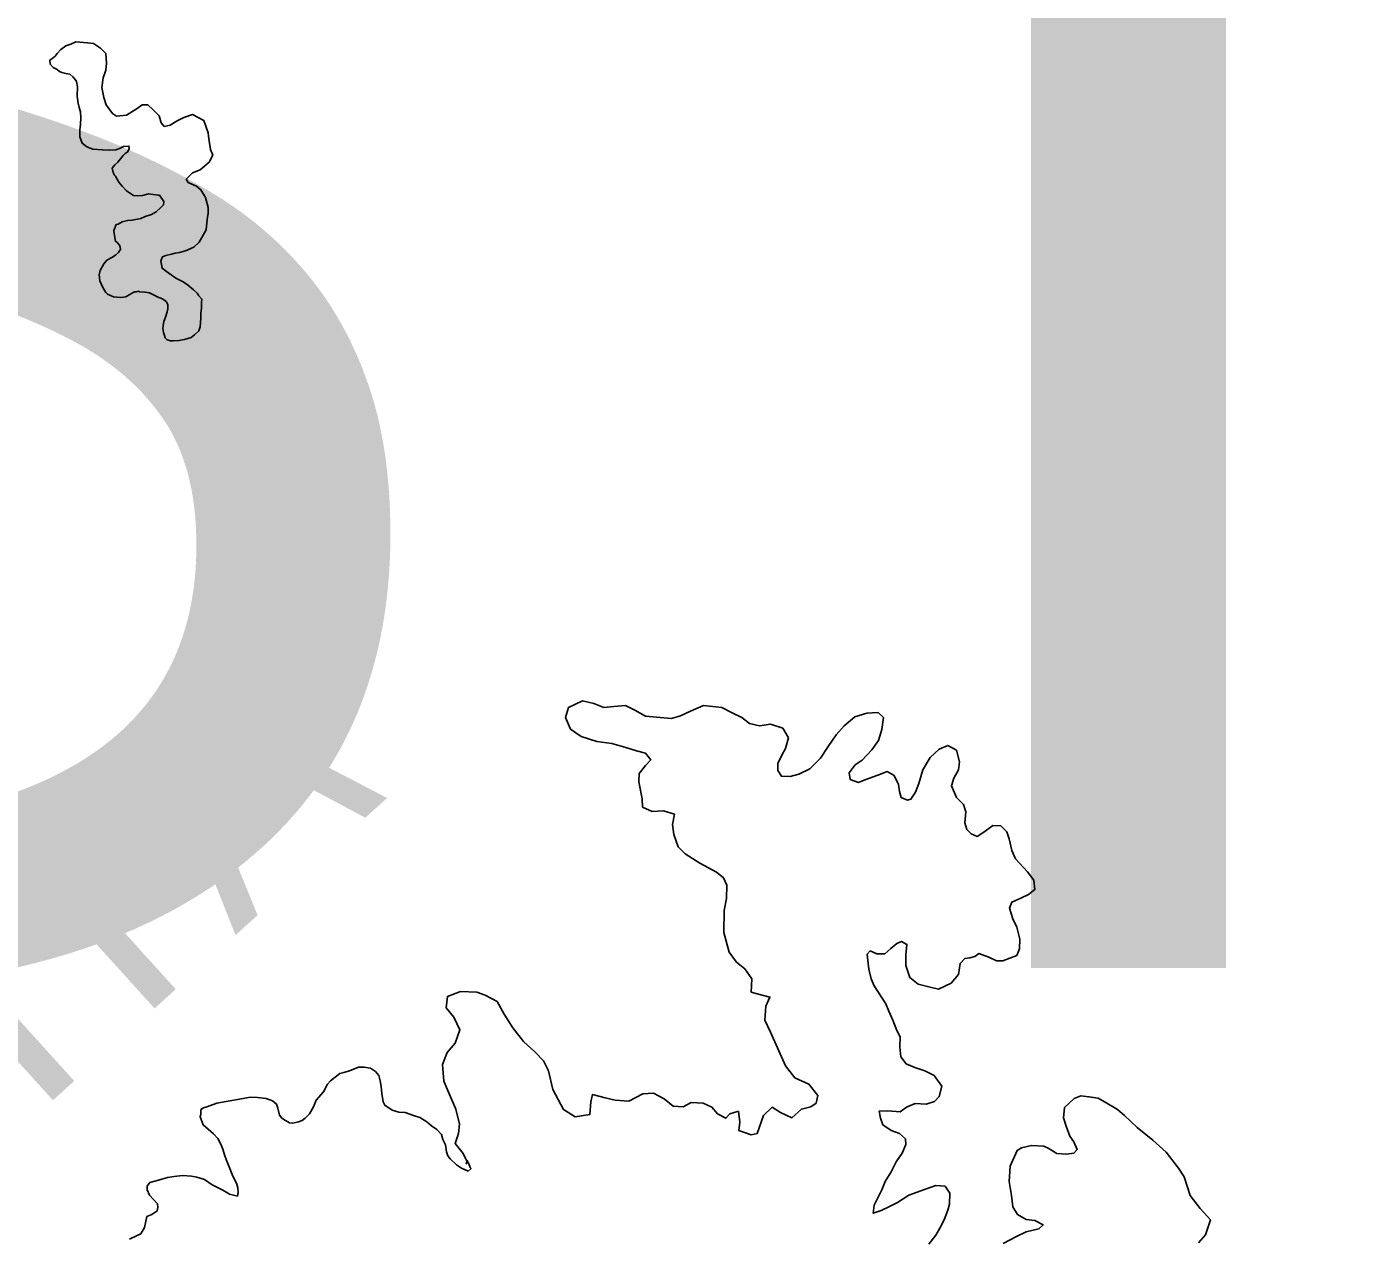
# Model space of a CAD drawing. Extents: x 31699 to 244310, y -8841 to 11474.
# Drawn here: x 93857.6 to 94062.6, y -4360.7 to -4175.7 of the extents above; entities that cross this region are included whole.
import ezdxf

# ---------------------------------------------------------------- set-up
doc = ezdxf.new("R2010")
doc.units = 0
doc.layers.add('Level 48', color=7, linetype='Continuous')
doc.layers.add('R_Draft', color=7, linetype='Continuous')

msp = doc.modelspace()

# ---------------------------------------------------------------- linework, layer by layer
at = {"layer": 'R_Draft'}
for points in [[(93869.11, -4194.55), (93867.64, -4194.44), (93866.76, -4194.05), (93866.02, -4193.52), (93865.67, -4192.53), (93865.66, -4191.46), (93865.72, -4191.06), (93865.78, -4190.59), (93865.84, -4189.65), (93865.76, -4188.72), (93865.55, -4188.05), (93865.41, -4187.38), (93865.26, -4186.32), (93865.31, -4184.91), (93865.16, -4184.11), (93864.96, -4183.78), (93864.62, -4183.39), (93864.14, -4182.99), (93863.54, -4182.87), (93862.94, -4182.74), (93862.54, -4182.55), (93862.2, -4182.28), (93861.59, -4181.96), (93861.12, -4181.43), (93861.11, -4180.83), (93861.37, -4180.62), (93861.9, -4180.22), (93862.23, -4179.81), (93862.76, -4179.2), (93863.55, -4178.66), (93864.28, -4178.38), (93865.08, -4178.04), (93866.82, -4178.21), (93867.76, -4178.27), (93868.83, -4178.99), (93869.65, -4179.84), (93869.73, -4181.31), (93869.61, -4182.38), (93869.23, -4183.52), (93869.05, -4185), (93869.34, -4186.53), (93869.68, -4187.66), (93870.64, -4188.98), (93871.24, -4189.38), (93872.78, -4189.22), (93874.43, -4188.2), (93875.16, -4187.65), (93876.03, -4187.64), (93876.84, -4188.43), (93877.79, -4189.36), (93878.07, -4190.42), (93878.55, -4190.95), (93879.48, -4190.74), (93880.27, -4190.26), (93880.74, -4189.98), (93881.53, -4189.57), (93882.86, -4189.15), (93884.61, -4190.06), (93885.24, -4191.93), (93885.31, -4192.46), (93885.46, -4193.53), (93885.61, -4194.46), (93885.95, -4195.32), (93885.43, -4196.4), (93884.04, -4197.56), (93882.85, -4198.04), (93881.92, -4198.99), (93882.2, -4199.52), (93882.74, -4199.78), (93883.48, -4200.1), (93884.15, -4200.63), (93884.83, -4201.82), (93885.26, -4203.35), (93885.27, -4204.22), (93885.08, -4205.16)], [(93883.83, -4216.8), (93884.3, -4217.33), (93884.25, -4217.87), (93884.26, -4218.73), (93884.13, -4219.47), (93884.14, -4220.21), (93884.03, -4221.54), (93883.83, -4222.15), (93883.17, -4222.76), (93882.65, -4223.17), (93881.65, -4223.51), (93880.78, -4223.66), (93879.91, -4223.67), (93879.51, -4223.68), (93878.98, -4223.55), (93878.7, -4223.22), (93878.57, -4222.89), (93878.43, -4222.42), (93878.35, -4221.82), (93878.41, -4221.42), (93878.47, -4220.75), (93878.73, -4220.08), (93878.99, -4219.27), (93879.11, -4218.8), (93879.11, -4218.2), (93878.9, -4217.74), (93878.29, -4217.28), (93877.49, -4216.95), (93877.22, -4216.82), (93876.61, -4216.5), (93876.28, -4216.37), (93875.61, -4216.25), (93874.8, -4216.19), (93874.6, -4216.13), (93874.27, -4216.2), (93874, -4216.2), (93873.54, -4216.47), (93873.21, -4216.68), (93872.68, -4216.95), (93871.94, -4217.1), (93870.81, -4216.98), (93869.87, -4216.59), (93869.66, -4216.33), (93869.18, -4215.53), (93868.7, -4214.53), (93868.62, -4213.6), (93868.75, -4212.93), (93869.34, -4211.92), (93869.8, -4211.38), (93870.53, -4210.97), (93871.12, -4210.63), (93871.59, -4210.22), (93871.72, -4209.95), (93871.85, -4209.75), (93871.84, -4209.41), (93871.7, -4209.08), (93871.36, -4208.69), (93871.09, -4208.49), (93870.87, -4207.02), (93870.87, -4206.82), (93871.19, -4205.95), (93871.53, -4205.88), (93872.12, -4205.53), (93872.92, -4205.32), (93873.66, -4205.25), (93874.99, -4205.03), (93875.65, -4204.69), (93876.59, -4204.41), (93877.31, -4203.99), (93878.04, -4203.32), (93878.44, -4202.91), (93878.5, -4202.44), (93877.82, -4201.45), (93877.55, -4201.45), (93876.14, -4201.27), (93875.21, -4201.48), (93874.48, -4201.56), (93873.88, -4201.5), (93872.8, -4200.78), (93872.12, -4200.06), (93871.64, -4199.46), (93871.44, -4199.13), (93871.1, -4198.53), (93870.96, -4198.4), (93870.76, -4198), (93870.61, -4197.34), (93871.01, -4196.8), (93871.47, -4196.39), (93872.06, -4195.65), (93872.26, -4195.38), (93872.59, -4195.11), (93873.05, -4194.76), (93872.98, -4194.7), (93873.12, -4194.63), (93873.18, -4194.3), (93873.17, -4193.96), (93872.31, -4194.04), (93871.71, -4194.32), (93871.18, -4194.52), (93870.18, -4194.6), (93869.11, -4194.55)], [(93885.08, -4205.16), (93884.97, -4206.76), (93883.86, -4208.65), (93883.06, -4209.4), (93881.8, -4209.95), (93880.87, -4210.23), (93880.2, -4210.3), (93879.67, -4210.44), (93878.81, -4210.66), (93878.27, -4210.86), (93878.01, -4211.47), (93878.23, -4212.6), (93878.91, -4213.13), (93880.32, -4214.11), (93881.33, -4214.63), (93882.07, -4215.09), (93883.02, -4215.88), (93883.56, -4216.4), (93883.83, -4216.8)], [(93985.64, -4290.7), (93984.52, -4291.11), (93983.24, -4290.66), (93983.1, -4289.66), (93984.02, -4288.45), (93985.08, -4287.7), (93986.59, -4286.15), (93987.58, -4284.73), (93988.09, -4283.06), (93988.34, -4281.19), (93987.53, -4280.46), (93985.8, -4280.55), (93984, -4281.1), (93982.35, -4282.46), (93981.1, -4283.87), (93979.92, -4285.62), (93978.74, -4287.44), (93977.09, -4289.06), (93975.44, -4289.88), (93974.11, -4290.23), (93972.77, -4290.17), (93972.23, -4289.31), (93972.22, -4288.25), (93972.81, -4286.97), (93973.39, -4285.96), (93973.84, -4284.29), (93972.96, -4282.83), (93971.09, -4282.25), (93969.42, -4282.47), (93967.89, -4282.15), (93966.74, -4281.23), (93965.27, -4280.51), (93963.66, -4279.66), (93960.86, -4279.36), (93958.87, -4280.25), (93957.34, -4280.94), (93956.01, -4281.35), (93953.68, -4281.18), (93952.01, -4281), (93950.4, -4280.08), (93948.99, -4279.36), (93947.19, -4279.52), (93945.66, -4279.67), (93944.12, -4279.08), (93942.38, -4278.64), (93940.26, -4279.66), (93939.81, -4281.2), (93940.57, -4282.99), (93942.18, -4284.11), (93944.59, -4284.89), (93946.86, -4285.19), (93949, -4285.77), (93950.67, -4286.29), (93952.01, -4286.67), (93952.82, -4287.66), (93952.03, -4288.54), (93951.04, -4289.75), (93950.99, -4291.02), (93951.49, -4293.62), (93951.57, -4294.89), (93953.04, -4295.54), (93954.77, -4295.45), (93956.44, -4295.97), (93956.13, -4297.57), (93956.35, -4299.1), (93957.03, -4300.97), (93958.05, -4302.02), (93960.33, -4303.46), (93962.88, -4304.84), (93963.95, -4305.69), (93964.43, -4306.82), (93964.39, -4308.83), (93964.01, -4310.7), (93963.98, -4314.04), (93964.81, -4317.03), (93965.9, -4318.55), (93967.18, -4319.61), (93968.26, -4321.13), (93968.15, -4323.13), (93969.09, -4323.39), (93971.02, -4323.9), (93970.37, -4325.31), (93970.26, -4327.45), (93971.08, -4329.24), (93972.38, -4332.1), (93973.41, -4334.42), (93974.83, -4336.21), (93976.97, -4337.19), (93978.33, -4338.91), (93978.07, -4340.11), (93977.28, -4340.65), (93975.82, -4341), (93974.37, -4342.36), (93972.62, -4341.51), (93971.35, -4340.72), (93970.03, -4342), (93969.06, -4344.75), (93968.13, -4344.96), (93966.26, -4344.25), (93966.44, -4342.98), (93966.22, -4341.31)], [(93991.74, -4346.43), (93991.73, -4345.56), (93990.79, -4344.71), (93989.52, -4344.25), (93988.24, -4343.4), (93987.9, -4342.4), (93987.68, -4341.34), (93989.02, -4341.26), (93990.88, -4341.43), (93991.88, -4340.69), (93993.2, -4340.14), (93994.87, -4340.26), (93996.13, -4339.84), (93996.86, -4339.1), (93997.24, -4337.49), (93996.09, -4335.9), (93994.68, -4335.18), (93993.14, -4334.67), (93991.8, -4334.08), (93990.99, -4333.02), (93990.84, -4331.49), (93990.89, -4329.95), (93990.41, -4329.02), (93989.79, -4327.43), (93989.18, -4326.03), (93988.7, -4324.91), (93986.93, -4322.19), (93986.46, -4321.13), (93986.11, -4319.66), (93985.96, -4318.33), (93985.88, -4317.33), (93986.34, -4316.86), (93987.35, -4317.31), (93988.55, -4317.3), (93989.47, -4316.49), (93990.39, -4315.74), (93991.12, -4315.4), (93991.93, -4315.86), (93991.75, -4317.46), (93991.76, -4319.06), (93992.39, -4320.93), (93993.66, -4321.91), (93995.67, -4322.42), (93996.74, -4322.68), (93998.66, -4321.79), (93999.78, -4320.44), (93999.97, -4319.44), (94000.03, -4318.77), (94000.75, -4318.03), (94001.55, -4317.89), (94002.28, -4317.68), (94002.88, -4317.27), (94004.41, -4317.79), (94005.62, -4318.37), (94006.55, -4318.36), (94008.68, -4317.54), (94009.13, -4316.53), (94009.18, -4315.06), (94008.69, -4313.2), (94008.08, -4311.94), (94007.6, -4310.34), (94007.92, -4309.4), (94009.31, -4308.79), (94010.5, -4308.24), (94011.43, -4307.49), (94011.28, -4306.03), (94010.33, -4304.77), (94008.51, -4302.79), (94007.96, -4301.53), (94007.54, -4299.73), (94007.2, -4298.66), (94006.25, -4297.74), (94005.05, -4297.69), (94003.66, -4298.7), (94002.67, -4299.38), (94001.74, -4298.99), (94001.06, -4298.33), (94000.78, -4297.27), (94000.9, -4295.6), (94000.55, -4294.47), (93999.47, -4293.41), (93998.72, -4291.62), (93999.11, -4290.48), (93999.82, -4289.2), (93999.94, -4288), (93999.52, -4286.2), (93998.18, -4285.48), (93996.86, -4286.03), (93995.47, -4287.32), (93994.36, -4289.2), (93993.72, -4291.27), (93993.26, -4292.61), (93992.54, -4293.69), (93992.01, -4293.83), (93991.07, -4293.44), (93990.8, -4292.51), (93990.65, -4291.44), (93989.97, -4290.05), (93988.9, -4289.46), (93987.5, -4290.01), (93985.64, -4290.7)], [(93966.22, -4341.31), (93964.89, -4341.73), (93964.3, -4342.4), (93963.03, -4341.75), (93962.15, -4340.69), (93960.81, -4340.1), (93959.01, -4339.99), (93957.75, -4340.67), (93956.22, -4340.56), (93954.87, -4339.44), (93953.26, -4338.59), (93951.6, -4338.67), (93949.47, -4339.77), (93947.41, -4339.66), (93945.87, -4339.27), (93943.93, -4338.76), (93943.68, -4339.9), (93943.5, -4341.84), (93941.3, -4342.19), (93939.49, -4341.08), (93937.86, -4338.03), (93937.23, -4335.16), (93936.47, -4333.64), (93935.13, -4332.25), (93933.38, -4330.67), (93931.75, -4328.62), (93930.46, -4326.5), (93929.37, -4324.57), (93927.56, -4323.59), (93926.29, -4323.14), (93923.76, -4323.03), (93921.77, -4323.79), (93921.59, -4325.53), (93922.74, -4326.98), (93923.69, -4328.91), (93922.98, -4330.92), (93921.73, -4332.34), (93921.02, -4334.21), (93921.25, -4336.75), (93921.93, -4338.41), (93923.09, -4341), (93923.65, -4343.33), (93923.47, -4344.73), (93922.95, -4346.27), (93924.17, -4347.79), (93924.79, -4349.05), (93924.66, -4349.39)], [(93924.66, -4349.39), (93924.79, -4348.88), (93925.06, -4349.34), (93925.27, -4349.94), (93925.4, -4350.07), (93924.94, -4350.48), (93923.93, -4350.03), (93923.19, -4349.5), (93922.18, -4348.58), (93921.84, -4348.12), (93921.63, -4347.52), (93921.48, -4346.45), (93921.07, -4345.65), (93920.86, -4344.86), (93920.18, -4344.13), (93919.37, -4343.54), (93918.63, -4342.95), (93917.55, -4342.29), (93916.61, -4341.97), (93915.34, -4341.52), (93914.34, -4341.47), (93913.33, -4341.15), (93912.25, -4340.43), (93911.98, -4339.9), (93911.76, -4338.63), (93911.68, -4337.56), (93911.53, -4336.7), (93911.32, -4335.9), (93911.05, -4335.57), (93910.78, -4335.24), (93910.04, -4334.78), (93909.03, -4334.59), (93908.23, -4334.6), (93906.84, -4335.16), (93905.97, -4335.44), (93905.37, -4335.58), (93903.92, -4336.67), (93903.46, -4337.21), (93902.87, -4338.35), (93901.75, -4339.64), (93901.36, -4340.64), (93900.71, -4341.72), (93900.05, -4342.4), (93899.59, -4342.74), (93899.06, -4342.95), (93898.19, -4343.16), (93897.66, -4343.1), (93897.05, -4342.77), (93896.51, -4342.38), (93896.17, -4341.92), (93895.89, -4340.85), (93895.68, -4340.25), (93895.07, -4339.73), (93894.13, -4339.4), (93892.79, -4339.22), (93891.73, -4339.17), (93886.59, -4340.11), (93885.06, -4340.66), (93884.53, -4340.8), (93884.13, -4341.08), (93884.14, -4341.81), (93884.02, -4342.15), (93884.02, -4342.21), (93884.5, -4343.41), (93885.24, -4344.07), (93886.05, -4344.79), (93886.73, -4345.52), (93887.21, -4346.38), (93887.49, -4347.11), (93887.77, -4347.98), (93887.98, -4348.71), (93888.32, -4349.44), (93888.46, -4349.84), (93888.94, -4350.97), (93889.22, -4351.63), (93889.56, -4352.3), (93889.77, -4353.03), (93889.85, -4353.76), (93889.72, -4354.3), (93888.51, -4353.98), (93887.5, -4353.39), (93885.89, -4352.55), (93884.68, -4351.76), (93883.54, -4351.38), (93882.73, -4351.25), (93881.33, -4351.14), (93880.06, -4351.29), (93879.06, -4351.44), (93877.66, -4351.86), (93876.33, -4352.21), (93875.94, -4352.75), (93875.95, -4353.35), (93876.29, -4354.15), (93876.9, -4354.81), (93877.51, -4355.47), (93877.58, -4356), (93877.46, -4356.54), (93876.66, -4357.08), (93875.87, -4357.43), (93875.55, -4359.1), (93874.97, -4360.04)], [(94036.43, -4361.41), (94037.49, -4360.2), (94038.26, -4357.92), (94036.71, -4356.2), (94035.15, -4354.22), (94034.25, -4351.36), (94033.37, -4350.03), (94031.48, -4347.59), (94029.46, -4345.74), (94027.1, -4343.83), (94025.15, -4341.98), (94024.07, -4341.06), (94022.46, -4340.08), (94021.12, -4339.36), (94019.72, -4339.11), (94018.45, -4338.99), (94017.46, -4339.4), (94016, -4340.75), (94015.82, -4342.36), (94016.24, -4343.62), (94016.79, -4345.15), (94017.4, -4346.01), (94017.94, -4347.2), (94017.42, -4347.74), (94016.29, -4347.89), (94014.82, -4347.77), (94013.48, -4346.99), (94012.81, -4346.66), (94010.94, -4346.55), (94009.41, -4346.9), (94008.75, -4347.31), (94007.71, -4349.72), (94007.53, -4352.06), (94007.89, -4354.19), (94008.11, -4355.93), (94008.79, -4357.12), (94010.13, -4357.84), (94011.47, -4358.02), (94012.74, -4358.68), (94012.08, -4359.29), (94010.15, -4359.77), (94008.63, -4360.46), (94006.64, -4361.55)], [(93995.25, -4361.61), (93996.36, -4360.26), (93996.95, -4359.19), (93997.6, -4357.91), (93998.19, -4356.44), (93998.44, -4355.5), (93998.49, -4353.83), (93997.74, -4352.77), (93996.34, -4352.65), (93994.62, -4353.27), (93992.23, -4354.17), (93990.51, -4355.26), (93989.18, -4355.94), (93987.99, -4356.49), (93986.79, -4356.9), (93986.91, -4355.7), (93988.09, -4353.35), (93988.61, -4352.07), (93989.52, -4350.59), (93990.3, -4349.05), (93991.22, -4347.71), (93991.74, -4346.43)], [(93874.97, -4360.04), (93874.44, -4360.32), (93873.24, -4360.87)]]:
    msp.add_lwpolyline(points, dxfattribs=at)

# ---------------------------------------------------------------- texts
at = {"layer": 'Level 48'}
msp.add_text('DISTRICT 3', height=240, dxfattribs=at).set_placement((93392.81, -4319.45))
at = {"layer": 'R_Draft'}
msp.add_text('OUACHITA', height=35.2, rotation=42.1376, dxfattribs=at).set_placement((93732.29, -4456.62))

doc.saveas('drawing.dxf')
